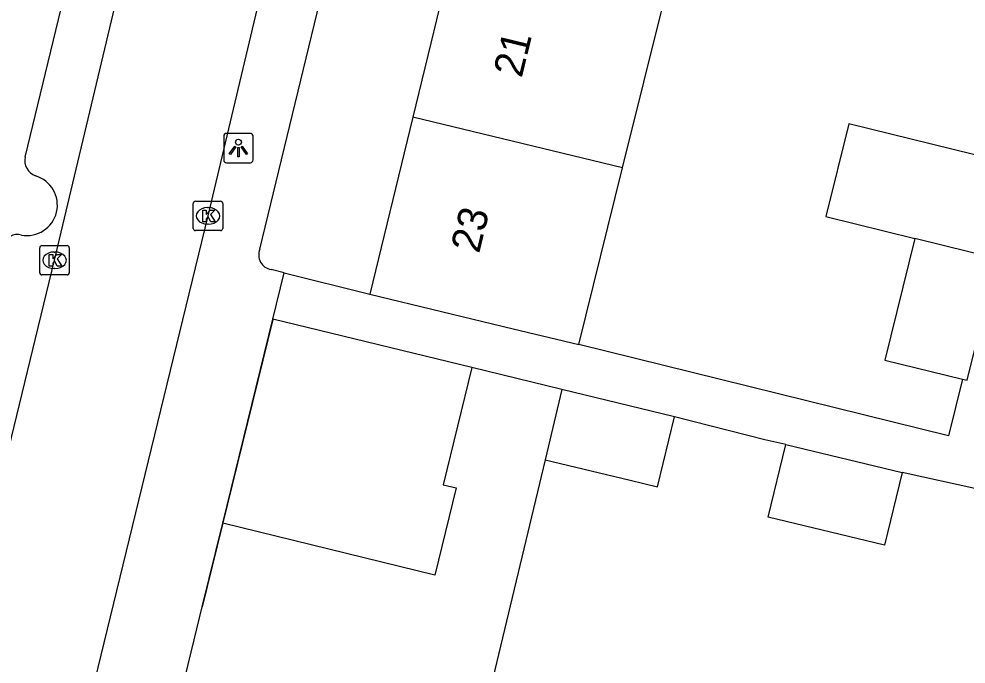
# Model space of a CAD drawing. Extents: x 162812 to 163818, y 381639 to 382470.
# Drawn here: x 163554.84 to 163586.99, y 382117.18 to 382139.09 of the extents above; entities that cross this region are included whole.
import ezdxf

# ---------------------------------------------------------------- set-up
doc = ezdxf.new("R2010")
doc.units = 0
for name, color, linetype in [('IMGEO_Kolk', 7, 'Continuous'), ('IMGEO_Lichtpunt', 7, 'Continuous'), ('IMGEO_Muur', 7, 'Continuous'), ('IMGEO_Pand', 7, 'Continuous'), ('IMGEO_Pand_nummerreeks', 7, 'Continuous'), ('IMGEO_Rijbaan_lokaal_open', 7, 'Continuous'), ('IMGEO_Voetpad_open', 7, 'Continuous')]:
    doc.layers.add(name, color=color, linetype=linetype)

msp = doc.modelspace()

# ---------------------------------------------------------------- linework, layer by layer
at = {"layer": 'IMGEO_Kolk'}
for p, q in [((163560.831, 382132.9), (163561.683, 382132.9)), ((163560.756, 382131.974), (163560.756, 382132.826)), ((163561.244, 382132.68), (163561.269, 382132.68)), ((163561.757, 382132.826), (163561.757, 382131.974)), ((163561.683, 382131.9), (163560.831, 382131.9)), ((163561.267, 382132.12), (163561.242, 382132.12)), ((163555.547, 382130.467), (163555.547, 382131.319)), ((163555.622, 382131.393), (163556.474, 382131.393)), ((163556.548, 382131.319), (163556.548, 382130.467)), ((163556.035, 382131.173), (163556.06, 382131.173)), ((163556.058, 382130.613), (163556.033, 382130.613)), ((163556.474, 382130.393), (163555.622, 382130.393))]:
    msp.add_line(p, q, dxfattribs=at)
for points in [[(163560.831, 382132.9), (163561.683, 382132.9)], [(163560.756, 382131.974), (163560.756, 382132.826)], [(163561.077, 382132.6), (163561.2, 382132.6), (163561.2, 382132.449), (163561.33, 382132.6), (163561.494, 382132.6), (163561.348, 382132.449), (163561.501, 382132.2), (163561.349, 382132.2), (163561.264, 382132.364), (163561.2, 382132.297), (163561.2, 382132.2), (163561.077, 382132.2), (163561.077, 382132.6)], [(163561.757, 382132.826), (163561.757, 382131.974)], [(163561.683, 382131.9), (163560.831, 382131.9)], [(163555.547, 382130.467), (163555.547, 382131.319)], [(163555.622, 382131.393), (163556.474, 382131.393)], [(163556.548, 382131.319), (163556.548, 382130.467)], [(163555.868, 382131.093), (163555.991, 382131.093), (163555.991, 382130.942), (163556.121, 382131.093), (163556.285, 382131.093), (163556.139, 382130.942), (163556.292, 382130.693), (163556.14, 382130.693), (163556.055, 382130.857), (163555.991, 382130.79), (163555.991, 382130.693), (163555.868, 382130.693), (163555.868, 382131.093)], [(163556.474, 382130.393), (163555.622, 382130.393)]]:
    msp.add_lwpolyline(points, dxfattribs=at)
for centre, start, end in [((163560.833, 382132.824), 91.552, 178.448), ((163560.833, 382132.824), 91.552, 178.448), ((163561.681, 382132.824), 1.552, 88.448), ((163561.681, 382132.824), 1.552, 88.448), ((163560.833, 382131.976), 181.552, 268.448), ((163560.833, 382131.976), 181.552, 268.448), ((163561.681, 382131.976), 271.552, 358.448), ((163561.681, 382131.976), 271.552, 358.448), ((163555.624, 382131.317), 91.552, 178.448), ((163555.624, 382131.317), 91.552, 178.448), ((163556.472, 382131.317), 1.552, 88.448), ((163556.472, 382131.317), 1.552, 88.448), ((163555.624, 382130.469), 181.552, 268.448), ((163555.624, 382130.469), 181.552, 268.448), ((163556.472, 382130.469), 271.552, 358.448), ((163556.472, 382130.469), 271.552, 358.448)]:
    msp.add_arc(centre, 0.0765, start, end, dxfattribs=at)
for centre, major_axis, ratio, start_param, end_param in [((163561.243, 382132.4), (-0.387, 0.002), 0.722429, 4.712389, 7.853982), ((163561.268, 382132.4), (-0.39, 0.002), 0.717154, 1.570796, 4.712389), ((163556.034, 382130.893), (-0.387, 0.002), 0.722429, 4.712389, 7.853982), ((163556.059, 382130.893), (-0.39, 0.002), 0.717154, 1.570796, 4.712389)]:
    msp.add_ellipse(centre, major_axis=major_axis, ratio=ratio, start_param=start_param, end_param=end_param, dxfattribs=at)
at = {"layer": 'IMGEO_Lichtpunt'}
for p, q in [((163561.793, 382135.107), (163561.793, 382134.3)), ((163561.793, 382135.107), (163561.793, 382134.3)), ((163562.695, 382135.202), (163561.887, 382135.202)), ((163562.695, 382135.202), (163561.887, 382135.202)), ((163562.789, 382134.3), (163562.789, 382135.107)), ((163562.789, 382134.3), (163562.789, 382135.107)), ((163561.887, 382134.206), (163562.695, 382134.206)), ((163561.887, 382134.206), (163562.695, 382134.206))]:
    msp.add_line(p, q, dxfattribs=at)
for points in [[(163562.167, 382134.771), (163562.206, 382134.743), (163562.018, 382134.481), (163561.98, 382134.508), (163562.167, 382134.771)], [(163562.379, 382134.743), (163562.417, 382134.77), (163562.604, 382134.508), (163562.565, 382134.48), (163562.379, 382134.743)], [(163562.269, 382134.723), (163562.316, 382134.723), (163562.316, 382134.401), (163562.269, 382134.401), (163562.269, 382134.723)]]:
    msp.add_lwpolyline(points, dxfattribs=at)
msp.add_circle((163562.292, 382134.905), 0.0994, dxfattribs=at)
for centre, start, end in [((163561.887, 382135.107), 90, 180), ((163561.887, 382135.107), 90, 180), ((163562.695, 382135.107), 0, 90), ((163562.695, 382135.107), 0, 90), ((163561.887, 382134.3), 180, 270), ((163561.887, 382134.3), 180, 270), ((163562.695, 382134.3), 270, 0), ((163562.695, 382134.3), 270, 360)]:
    msp.add_arc(centre, 0.0946, start, end, dxfattribs=at)
at = {"layer": 'IMGEO_Muur'}
msp.add_lwpolyline([(163563.455, 382128.877), (163561.065, 382119.121)], dxfattribs=at)
at = {"layer": 'IMGEO_Pand'}
for points in [[(163569.627, 382141.588), (163568.212, 382135.751)], [(163575.333, 382134.029), (163576.772, 382139.86)], [(163568.212, 382135.751), (163566.756, 382129.747)], [(163575.333, 382134.029), (163568.212, 382135.751)], [(163588.668, 382134.137), (163583.015, 382135.532), (163582.236, 382132.375), (163585.255, 382131.63)], [(163573.851, 382128.027), (163575.333, 382134.029)], [(163585.255, 382131.63), (163584.237, 382127.505), (163586.869, 382126.855)], [(163588.042, 382130.942), (163585.255, 382131.63)], [(163586.869, 382126.855), (163587.023, 382126.817), (163588.042, 382130.942)], [(163566.756, 382129.747), (163571.616, 382128.569), (163573.851, 382128.027)], [(163570.212, 382127.246), (163569.238, 382123.267), (163569.679, 382123.159), (163568.955, 382120.201), (163561.762, 382121.965)], [(163573.273, 382126.501), (163570.212, 382127.246)], [(163573.273, 382126.501), (163572.701, 382124.12)], [(163577.093, 382125.577), (163573.273, 382126.501)], [(163572.701, 382124.12), (163575.594, 382123.42), (163576.056, 382123.308), (163576.517, 382123.197), (163577.093, 382125.577)], [(163584.817, 382123.681), (163584.22, 382121.215), (163580.274, 382122.17), (163580.871, 382124.636)], [(163580.871, 382124.636), (163584.817, 382123.681)], [(163572.701, 382124.12), (163572.701, 382124.119), (163570.921, 382116.704)], [(163559.493, 382112.694), (163560.79, 382117.999), (163561.065, 382119.121), (163561.762, 382121.965)]]:
    msp.add_lwpolyline(points, dxfattribs=at)
at = {"layer": 'IMGEO_Rijbaan_lokaal_open'}
for points in [[(163551.001, 382110.208), (163551.736, 382113.154), (163556.045, 382130.892), (163561.734, 382154.823)], [(163566.305, 382153.716), (163561.252, 382132.401), (163555.915, 382110.456), (163555.593, 382109.105)]]:
    msp.add_lwpolyline(points, dxfattribs=at)
at = {"layer": 'IMGEO_Voetpad_open'}
for points in [[(163563.019, 382131.27), (163579.771, 382200.399)], [(163555.048, 382134.399), (163560.008, 382154.888)], [(163563.844, 382130.465), (163563.401, 382130.577)], [(163563.459, 382128.893), (163563.844, 382130.465)], [(163563.844, 382130.465), (163566.756, 382129.747)], [(163561.762, 382121.965), (163563.459, 382128.893)], [(163570.212, 382127.246), (163563.459, 382128.893)], [(163586.869, 382126.855), (163586.394, 382124.93), (163573.851, 382128.027)], [(163580.871, 382124.636), (163580.162, 382124.792), (163577.093, 382125.577)], [(163587.385, 382123.12), (163584.817, 382123.681)]]:
    msp.add_lwpolyline(points, dxfattribs=at)
for centre, radius, start, end in [((163555.6, 382134.287), 0.563, 168.4902, 249.0072), ((163555.109, 382132.767), 1.035, 259.5493, 73.7761), ((163554.784, 382131.299), 0.471, 73.0209, 168.0859), ((163563.483, 382131.074), 0.504, 157.144, 260.5854)]:
    msp.add_arc(centre, radius, start, end, dxfattribs=at)

# ---------------------------------------------------------------- texts
at = {"layer": 'IMGEO_Pand_nummerreeks'}
for s, p in [('21', (163571.905, 382137.064)), ('23', (163570.459, 382131.098))]:
    msp.add_text(s, height=1, rotation=76.3703, dxfattribs=at).set_placement(p)

doc.saveas('drawing.dxf')
